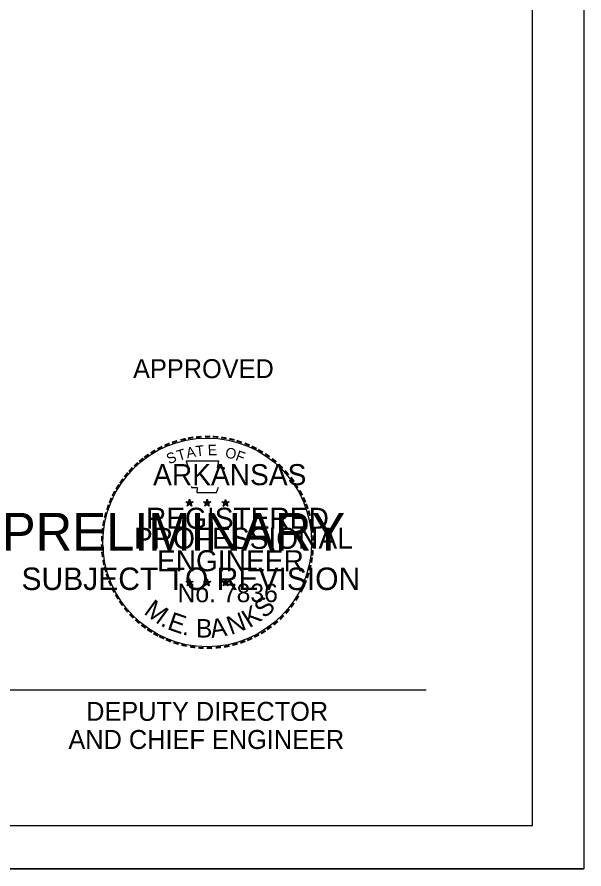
# Model space of a CAD drawing. Extents: x 1374139 to 1377472, y 1168351 to 1170484.
# Drawn here: x 1376948 to 1377472, y 1168351 to 1169138 of the extents above; entities that cross this region are included whole.
import ezdxf

# ---------------------------------------------------------------- set-up
doc = ezdxf.new("R2010")
doc.units = 0
for name, color, linetype in [('26', 7, 'Continuous'), ('6', 7, 'Continuous'), ('8', 7, 'Continuous'), ('9', 7, 'Continuous')]:
    doc.layers.add(name, color=color, linetype=linetype)

msp = doc.modelspace()

# ---------------------------------------------------------------- linework, layer by layer
at = {"layer": '26'}
msp.add_line((1374138.81, 1168350.77), (1377472.14, 1168350.77), dxfattribs=at)
msp.add_lwpolyline([(1374138.74, 1170484.1), (1377472.14, 1170484.1), (1377472.14, 1168350.73), (1374138.74, 1168350.73)], close=True, dxfattribs=at)
at = {"layer": '6'}
for q in [(1377424.61, 1170445.16), (1374262.81, 1168390.56)]:
    msp.add_line((1377424.61, 1168390.56), q, dxfattribs=at)
at = {"layer": '8'}
for p, q in [((1377104.28, 1168689.9), (1377107.68, 1168688.8)), ((1377104.28, 1168689.9), (1377106.78, 1168689.5)), ((1377104.28, 1168689.9), (1377106.58, 1168688.7)), ((1377105.58, 1168685.9), (1377107.68, 1168688.8)), ((1377105.58, 1168685.9), (1377106.78, 1168688.3)), ((1377105.58, 1168685.9), (1377107.58, 1168688)), ((1377107.68, 1168692.4), (1377107.28, 1168689.9)), ((1377109.78, 1168685.9), (1377107.58, 1168688)), ((1377107.68, 1168688.8), (1377107.68, 1168692.4)), ((1377107.68, 1168692.4), (1377108.18, 1168690)), ((1377110.98, 1168689.9), (1377107.68, 1168688.8)), ((1377109.78, 1168685.9), (1377107.68, 1168688.8)), ((1377110.98, 1168689.9), (1377108.28, 1168689.4)), ((1377109.78, 1168685.9), (1377108.38, 1168688.7)), ((1377110.98, 1168689.9), (1377109.08, 1168688.9)), ((1377120.58, 1168689.9), (1377123.98, 1168688.8)), ((1377120.58, 1168689.9), (1377122.98, 1168689.5)), ((1377120.58, 1168689.9), (1377122.78, 1168688.7)), ((1377121.78, 1168685.9), (1377123.98, 1168688.8)), ((1377121.78, 1168685.9), (1377123.08, 1168688.3)), ((1377121.78, 1168685.9), (1377123.88, 1168688)), ((1377123.98, 1168692.4), (1377123.58, 1168689.9)), ((1377125.98, 1168685.9), (1377123.88, 1168688)), ((1377123.98, 1168688.8), (1377123.98, 1168692.4)), ((1377123.98, 1168692.4), (1377124.38, 1168690)), ((1377127.28, 1168689.9), (1377123.98, 1168688.8)), ((1377125.98, 1168685.9), (1377123.98, 1168688.8)), ((1377127.28, 1168689.9), (1377124.48, 1168689.4)), ((1377125.98, 1168685.9), (1377124.58, 1168688.7)), ((1377127.28, 1168689.9), (1377125.28, 1168688.9)), ((1377137.68, 1168689.8), (1377141.08, 1168688.7)), ((1377137.68, 1168689.8), (1377140.08, 1168689.3)), ((1377137.68, 1168689.8), (1377139.98, 1168688.6)), ((1377138.88, 1168685.8), (1377141.08, 1168688.7)), ((1377138.88, 1168685.8), (1377140.18, 1168688.2)), ((1377138.88, 1168685.8), (1377141.08, 1168687.9)), ((1377141.08, 1168692.2), (1377140.68, 1168689.8)), ((1377141.08, 1168688.7), (1377141.08, 1168692.2)), ((1377141.08, 1168692.2), (1377141.48, 1168689.8)), ((1377144.48, 1168689.8), (1377141.08, 1168688.7)), ((1377143.08, 1168685.8), (1377141.08, 1168688.7)), ((1377143.08, 1168685.8), (1377141.08, 1168687.9)), ((1377144.48, 1168689.8), (1377141.58, 1168689.3)), ((1377143.08, 1168685.8), (1377141.78, 1168688.6)), ((1377144.48, 1168689.8), (1377142.38, 1168688.8)), ((1377104.18, 1168616.3), (1377107.58, 1168615.2)), ((1377104.18, 1168616.3), (1377106.78, 1168615.8)), ((1377104.18, 1168616.3), (1377106.58, 1168615.1)), ((1377105.58, 1168612.3), (1377107.58, 1168615.2)), ((1377107.58, 1168618.7), (1377107.18, 1168616.3)), ((1377107.58, 1168615.2), (1377107.58, 1168618.7)), ((1377107.58, 1168618.7), (1377108.08, 1168616.3)), ((1377110.98, 1168616.3), (1377107.58, 1168615.2)), ((1377109.78, 1168612.3), (1377107.58, 1168615.2)), ((1377110.98, 1168616.3), (1377108.18, 1168615.8)), ((1377109.78, 1168612.3), (1377108.38, 1168615.1)), ((1377110.98, 1168616.3), (1377109.08, 1168615.3)), ((1377120.48, 1168616.3), (1377123.88, 1168615.2)), ((1377120.48, 1168616.3), (1377122.98, 1168615.8)), ((1377120.48, 1168616.3), (1377122.78, 1168615.1)), ((1377121.78, 1168612.3), (1377123.88, 1168615.2)), ((1377123.88, 1168618.7), (1377123.48, 1168616.3)), ((1377123.88, 1168615.2), (1377123.88, 1168618.7)), ((1377123.88, 1168618.7), (1377124.28, 1168616.3)), ((1377127.28, 1168616.3), (1377123.88, 1168615.2)), ((1377125.88, 1168612.3), (1377123.88, 1168615.2)), ((1377127.28, 1168616.3), (1377124.38, 1168615.8)), ((1377125.88, 1168612.3), (1377124.58, 1168615.1)), ((1377127.28, 1168616.3), (1377125.18, 1168615.3)), ((1377137.68, 1168616.2), (1377141.08, 1168615.1)), ((1377137.68, 1168616.2), (1377140.08, 1168615.7)), ((1377137.68, 1168616.2), (1377139.98, 1168615)), ((1377138.88, 1168612.2), (1377141.08, 1168615.1)), ((1377141.08, 1168618.6), (1377140.68, 1168616.2)), ((1377141.08, 1168615.1), (1377141.08, 1168618.6)), ((1377141.08, 1168618.6), (1377141.48, 1168616.2)), ((1377144.48, 1168616.2), (1377141.08, 1168615.1)), ((1377143.08, 1168612.2), (1377141.08, 1168615.1)), ((1377144.48, 1168616.2), (1377141.58, 1168615.7)), ((1377143.08, 1168612.2), (1377141.68, 1168615)), ((1377144.48, 1168616.2), (1377142.38, 1168615.2)), ((1377105.58, 1168612.3), (1377106.78, 1168614.7)), ((1377105.58, 1168612.3), (1377107.58, 1168614.5)), ((1377109.78, 1168612.3), (1377107.58, 1168614.4)), ((1377121.78, 1168612.3), (1377122.98, 1168614.7)), ((1377121.78, 1168612.3), (1377123.88, 1168614.5)), ((1377125.88, 1168612.3), (1377123.88, 1168614.4)), ((1377138.88, 1168612.2), (1377140.18, 1168614.6)), ((1377138.88, 1168612.2), (1377141.08, 1168614.4)), ((1377143.08, 1168612.2), (1377141.08, 1168614.3)), ((1376931.96, 1168516.33), (1377326.32, 1168516.33))]:
    msp.add_line(p, q, dxfattribs=at)
for points in [[(1377104.68, 1168727.6), (1377107.28, 1168719.5)], [(1377138.78, 1168718.7), (1377140.18, 1168721.4), (1377133.58, 1168721.2), (1377134.88, 1168727.6), (1377104.68, 1168727.6)], [(1377109.48, 1168704.1), (1377109.48, 1168703.2), (1377114.88, 1168703), (1377114.38, 1168698.4), (1377132.58, 1168698.4), (1377134.58, 1168703.6)], [(1377107.68, 1168692.4), (1377109.78, 1168685.9), (1377104.28, 1168689.9), (1377110.98, 1168689.9), (1377105.58, 1168685.9), (1377107.68, 1168692.4)], [(1377123.98, 1168692.4), (1377125.98, 1168685.9), (1377120.58, 1168689.9), (1377127.28, 1168689.9), (1377121.78, 1168685.9), (1377123.98, 1168692.4)], [(1377141.08, 1168692.2), (1377143.08, 1168685.8), (1377137.68, 1168689.8), (1377144.48, 1168689.8), (1377138.88, 1168685.8), (1377141.08, 1168692.2)], [(1377107.58, 1168618.7), (1377109.78, 1168612.3), (1377104.18, 1168616.3), (1377110.98, 1168616.3), (1377105.58, 1168612.3), (1377107.58, 1168618.7)], [(1377123.88, 1168618.7), (1377125.88, 1168612.3), (1377120.48, 1168616.3), (1377127.28, 1168616.3), (1377121.78, 1168612.3), (1377123.88, 1168618.7)], [(1377141.08, 1168618.6), (1377143.08, 1168612.2), (1377137.68, 1168616.2), (1377144.48, 1168616.2), (1377138.88, 1168612.2), (1377141.08, 1168618.6)]]:
    msp.add_lwpolyline(points, dxfattribs=at)
for centre, radius in [((1377124.11, 1168652.41), 96.45), ((1377107.59, 1168688.79), 1.67), ((1377107.59, 1168688.79), 1.41), ((1377107.59, 1168688.79), 1.13), ((1377107.59, 1168688.79), 0.963), ((1377107.59, 1168688.79), 0.726), ((1377107.59, 1168688.79), 0.482), ((1377107.59, 1168688.79), 0.288), ((1377123.82, 1168688.79), 1.67), ((1377123.82, 1168688.79), 1.41), ((1377123.82, 1168688.79), 1.13), ((1377123.82, 1168688.79), 0.963), ((1377123.82, 1168688.79), 0.726), ((1377123.82, 1168688.79), 0.482), ((1377123.82, 1168688.79), 0.288), ((1377140.97, 1168688.67), 1.67), ((1377140.97, 1168688.67), 1.41), ((1377140.97, 1168688.67), 1.13), ((1377140.97, 1168688.67), 0.963), ((1377140.97, 1168688.67), 0.726), ((1377140.97, 1168688.67), 0.482), ((1377140.97, 1168688.67), 0.288), ((1377107.55, 1168615.18), 1.67), ((1377107.55, 1168615.18), 1.41), ((1377107.55, 1168615.18), 1.13), ((1377107.55, 1168615.18), 0.963), ((1377107.55, 1168615.18), 0.726), ((1377107.55, 1168615.18), 0.482), ((1377107.55, 1168615.18), 0.288), ((1377123.77, 1168615.18), 1.67), ((1377123.77, 1168615.18), 1.41), ((1377123.77, 1168615.18), 1.13), ((1377123.77, 1168615.18), 0.963), ((1377123.77, 1168615.18), 0.726), ((1377123.77, 1168615.18), 0.482), ((1377123.77, 1168615.18), 0.288), ((1377140.95, 1168615.08), 1.67), ((1377140.95, 1168615.08), 1.41), ((1377140.95, 1168615.08), 1.13), ((1377140.95, 1168615.08), 0.963), ((1377140.95, 1168615.08), 0.726), ((1377140.95, 1168615.08), 0.482), ((1377140.95, 1168615.08), 0.288)]:
    msp.add_circle(centre, radius, dxfattribs=at)

# ---------------------------------------------------------------- texts
for s, height, p in [('APPROVED', 17.496, (1377055.58, 1168804.2)), ('ARKANSAS', 19.44, (1377074.08, 1168705.3)), ('REGISTERED', 19.44, (1377067.48, 1168665)), ('PROFESSIONAL', 19.44, (1377056.38, 1168646.5)), ('ENGINEER', 19.44, (1377077.58, 1168625.8)), ('No. 7836', 17.078, (1377096.65, 1168597.2)), ('DEPUTY DIRECTOR', 17.496, (1377012.2, 1168487.6)), ('AND CHIEF ENGINEER', 17.496, (1376995.81, 1168461.6))]:
    msp.add_text(s, height=height, dxfattribs=at).set_placement(p)
for s, height, rotation, p in [('-', 15.55, 13.63015, (1377099.88, 1168740.9)), ('-', 15.55, 10.21935, (1377106.38, 1168742.5)), ('-', 15.55, 5.89682, (1377113.48, 1168743.5)), ('-', 15.55, 0.18623, (1377120.98, 1168744.2)), ('-', 15.55, 357.74304, (1377127.98, 1168744.1)), ('-', 15.55, 352.16173, (1377135.18, 1168743.5)), ('-', 15.55, 347.20489, (1377142.18, 1168742.5)), ('-', 15.55, 28.79182, (1377080.18, 1168732.9)), ('-', 15.55, 24.30721, (1377086.28, 1168736)), ('-', 15.55, 19.17608, (1377092.58, 1168738.6)), ('T', 9.72, 6.02276, (1377113.78, 1168731.8)), ('E', 9.72, 0.83234, (1377124.58, 1168732.9)), ('-', 15.55, 342.3362, (1377148.48, 1168740.9)), ('-', 15.55, 337.85509, (1377155.48, 1168738.8)), ('-', 15.55, 334.12109, (1377161.68, 1168736.2)), ('-', 15.55, 36.23174, (1377068.68, 1168725.5)), ('-', 15.55, 34.06357, (1377074.38, 1168729.3)), ('S', 9.72, 21.59401, (1377088.68, 1168724.5)), ('T', 9.72, 16.4036, (1377097.58, 1168727.7)), ('A', 9.72, 11.21318, (1377105.58, 1168730.1)), ('O', 9.72, 350.4515, (1377140.18, 1168730.8)), ('F', 9.72, 340.07066, (1377149.48, 1168728.6)), ('-', 15.55, 329.64089, (1377167.28, 1168733.4)), ('-', 15.55, 325.86266, (1377173.48, 1168729.9)), ('-', 15.55, 42.96224, (1377059.98, 1168717.7)), ('-', 15.55, 38.95066, (1377064.18, 1168721.8)), ('-', 15.55, 320.52971, (1377179.48, 1168725.8)), ('-', 15.55, 315.57859, (1377185.28, 1168721)), ('-', 15.55, 50.61417, (1377051.58, 1168708.4)), ('-', 15.55, 48.42305, (1377055.58, 1168713)), ('-', 15.55, 309.87973, (1377190.78, 1168715.6)), ('-', 15.55, 54.23247, (1377047.68, 1168702.8)), ('-', 15.55, 306.65218, (1377195.98, 1168709.8)), ('-', 15.55, 58.07063, (1377044.48, 1168697.7)), ('-', 13.61, 303.67529, (1377200.58, 1168704.3)), ('-', 15.55, 67.77427, (1377038.88, 1168685.8)), ('-', 15.55, 62.87135, (1377041.38, 1168691.7)), ('-', 15.55, 299.66835, (1377203.78, 1168698.3)), ('-', 15.55, 294.66279, (1377206.98, 1168692.4)), ('-', 15.55, 72.39447, (1377036.88, 1168679.7)), ('-', 15.55, 290.57283, (1377209.38, 1168686.9)), ('-', 15.55, 75.46096, (1377034.88, 1168672.7)), ('-', 15.55, 285.12326, (1377211.68, 1168681.2)), ('-', 15.55, 81.20126, (1377033.68, 1168665.8)), ('-', 15.55, 280.54934, (1377213.68, 1168673.9)), ('-', 15.55, 85.18634, (1377032.88, 1168659.1)), ('-', 15.55, 276.59616, (1377215.18, 1168666.6)), ('-', 15.55, 89.06224, (1377032.68, 1168652.3)), ('-', 15.55, 274.33011, (1377215.78, 1168659.5)), ('-', 15.55, 94.19588, (1377032.98, 1168645.2)), ('-', 15.55, 269.94067, (1377216.08, 1168653.3)), ('-', 15.55, 98.94793, (1377033.68, 1168638.8)), ('-', 15.55, 260.99529, (1377215.18, 1168640.5)), ('-', 15.55, 263.5172, (1377215.88, 1168646.9)), ('-', 15.55, 101.71495, (1377034.98, 1168631.6)), ('-', 15.55, 255.7626, (1377214.18, 1168633.9)), ('-', 15.55, 105.45785, (1377036.58, 1168625.8)), ('-', 15.55, 109.08742, (1377038.58, 1168619.7)), ('-', 15.55, 252.86809, (1377212.38, 1168626.9)), ('-', 15.55, 114.06432, (1377041.08, 1168613.9)), ('-', 15.55, 247.88866, (1377210.28, 1168620.4)), ('-', 15.55, 115.72885, (1377044.08, 1168607.9)), ('-', 15.55, 244.61971, (1377207.68, 1168614.3)), ('-', 15.55, 120.44712, (1377047.58, 1168602.2)), ('M', 17.08, 323.9056, (1377064.62, 1168587)), ('S', 17.08, 42.9205, (1377176.99, 1168581.54)), ('-', 15.55, 239.07125, (1377203.88, 1168607)), ('-', 15.55, 125.89344, (1377051.38, 1168596.8)), ('-', 15.55, 130.71812, (1377055.98, 1168591.3)), ('K', 17.08, 32.2382, (1377162.94, 1168572.96)), ('-', 15.55, 231.25377, (1377195.78, 1168595.1)), ('-', 15.55, 233.84524, (1377199.98, 1168600.7)), ('-', 15.55, 134.22381, (1377060.98, 1168586.1)), ('E', 17.08, 340.88815, (1377086.32, 1168572.47)), ('N', 17.08, 20.50421, (1377145.97, 1168566.73)), ('-', 15.55, 225.76533, (1377191.08, 1168589.7)), ('-', 15.55, 138.93382, (1377066.08, 1168581.6)), ('-', 15.55, 144.64634, (1377071.48, 1168577.6)), ('.', 17.08, 336.34072, (1377080.1, 1168575.72)), ('B', 17.08, 359.31489, (1377113.52, 1168564.62)), ('A', 17.08, 8.77022, (1377128.09, 1168564.07)), ('-', 15.55, 215.73633, (1377180.68, 1168580.2)), ('-', 15.55, 221.08509, (1377186.08, 1168584.7)), ('-', 15.55, 148.08978, (1377076.88, 1168574)), ('-', 15.55, 151.57039, (1377082.48, 1168570.8)), ('.', 17.08, 350.69404, (1377100.48, 1168567.2)), ('-', 15.55, 207.35684, (1377170.08, 1168573)), ('-', 15.55, 212.24909, (1377175.58, 1168576.4)), ('-', 15.55, 154.60019, (1377087.68, 1168568.5)), ('-', 15.55, 158.56121, (1377093.68, 1168566)), ('-', 15.55, 162.79826, (1377100.38, 1168563.9)), ('-', 15.55, 195.47429, (1377151.48, 1168564.9)), ('-', 15.55, 200.71842, (1377158.08, 1168567.2)), ('-', 15.55, 204.25161, (1377164.08, 1168569.8)), ('-', 15.55, 167.55551, (1377107.28, 1168562.4)), ('-', 15.55, 173.11546, (1377114.78, 1168561.3)), ('-', 15.55, 176.51827, (1377122.08, 1168560.7)), ('-', 15.55, 181.59176, (1377129.38, 1168560.9)), ('-', 15.55, 185.81666, (1377137.18, 1168561.7)), ('-', 15.55, 191.28576, (1377144.38, 1168562.9))]:
    msp.add_text(s, height=height, rotation=rotation, dxfattribs=at).set_placement(p)
at = {"layer": '9'}
for s, height, p in [('PRELIMINARY', 35, (1376934.35, 1168644.74)), ('SUBJECT TO REVISION', 20.7511, (1376952.44, 1168608.45))]:
    msp.add_text(s, height=height, dxfattribs=at).set_placement(p)

doc.saveas('drawing.dxf')
